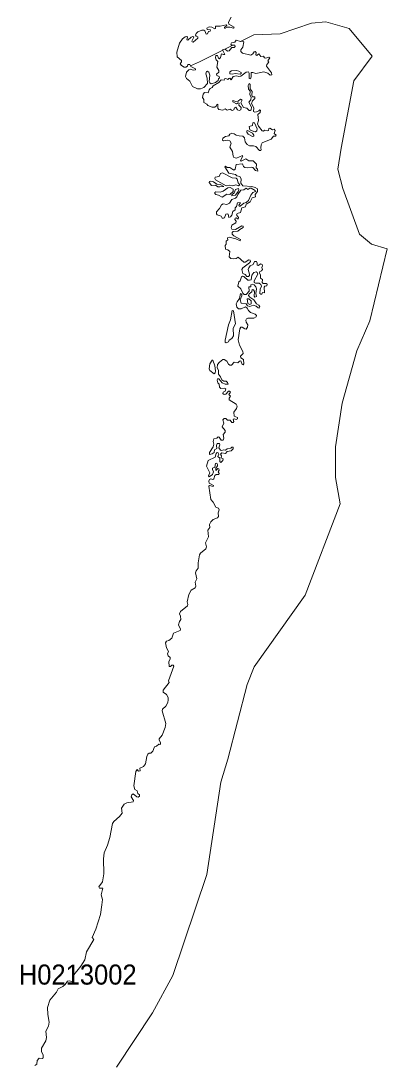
# Model space of a CAD drawing. Extents: x 369010 to 739155, y 6377141 to 6616555.
# Drawn here: x 527270 to 529092, y 6433590 to 6438792 of the extents above; entities that cross this region are included whole.
import ezdxf
from ezdxf.enums import TextEntityAlignment as Align

# ---------------------------------------------------------------- set-up
doc = ezdxf.new("R2010")
doc.units = 0
doc.header["$LTSCALE"] = 40
doc.layers.add('1', color=7, linetype='Continuous', lineweight=13)
doc.layers.add('2', color=7, linetype='Continuous')

msp = doc.modelspace()

# ---------------------------------------------------------------- linework, layer by layer
at = {"layer": '1'}
for points in [[(527745.26, 6433579.01), (527924.33, 6433849.77), (528025.78, 6434036.96), (528194.76, 6434539.43), (528264.44, 6434999.37), (528300.19, 6435114.72), (528395.69, 6435485.12), (528431.6, 6435573.99), (528684.33, 6435930.33), (528858.27, 6436385.63), (528835.76, 6436516.87), (528835.76, 6436670.46), (528869.36, 6436887.77), (528941.02, 6437147.28), (529006.73, 6437297.39), (529092.29, 6437655.37), (529014.67, 6437679.21), (528954.92, 6437729.02), (528871.34, 6437955.93), (528847.51, 6438053.58), (528864.39, 6438157.18), (528927.12, 6438492.66), (529018.64, 6438615.13), (528904.11, 6438754.49), (528786.77, 6438787.42), (528715.44, 6438780.14), (528559.87, 6438727.67), (528429.61, 6438722.71), (528363.74, 6438689.61)], [(528237.96, 6438764.58), (528238.46, 6438754.32), (528235.31, 6438752.66), (528220.91, 6438760.61), (528206.35, 6438761.27), (528196.25, 6438754.82), (528196.58, 6438748.2), (528213.63, 6438746.71), (528211.65, 6438741.24), (528204.2, 6438737.93), (528199.4, 6438726.85), (528191.45, 6438726.18), (528185.83, 6438741.91), (528180.2, 6438745.71), (528170.44, 6438744.72), (528151.07, 6438736.61), (528142.3, 6438728.34), (528138.49, 6438721.05), (528141.97, 6438714.76), (528151.07, 6438711.62), (528149.91, 6438706.32), (528127.07, 6438686.13), (528122.11, 6438686.79), (528121.12, 6438690.77), (528130.55, 6438710.13), (528125.25, 6438713.94), (528117.64, 6438710.46), (528101.25, 6438695.9), (528095.3, 6438697.22), (528099.93, 6438711.29), (528095.3, 6438713.94), (528087.35, 6438712.28), (528074.11, 6438702.19), (528058.72, 6438680.5), (528045.81, 6438635.32), (528047.63, 6438612.32), (528068.82, 6438593.95), (528068.82, 6438587.33), (528062.86, 6438578.22), (528069.97, 6438568.79), (528082.39, 6438560.85), (528091.49, 6438560.85), (528098.77, 6438566.8), (528101.59, 6438574.42), (528110.36, 6438574.42), (528114.83, 6438567.47), (528158.68, 6438586.83), (528274.87, 6438645.09), (528275.7, 6438648.89), (528285.63, 6438650.55), (528325.35, 6438670.41), (528325.35, 6438670.41), (528318.89, 6438670.41), (528315.42, 6438676.37), (528318.89, 6438681.66), (528334.78, 6438685.8), (528340.74, 6438695.23), (528363.74, 6438689.61), (528429.61, 6438722.71), (528559.87, 6438727.67), (528715.44, 6438780.14), (528786.77, 6438787.42), (528904.11, 6438754.49), (529018.64, 6438615.13), (528927.12, 6438492.66), (528864.39, 6438157.18), (528847.51, 6438053.58), (528871.34, 6437955.93), (528954.92, 6437729.02), (529014.67, 6437679.21), (529092.29, 6437655.37), (529006.73, 6437297.39), (528941.02, 6437147.28), (528869.36, 6436887.77), (528835.76, 6436670.46), (528835.76, 6436516.87), (528858.27, 6436385.63), (528684.33, 6435930.33), (528431.6, 6435573.99), (528395.69, 6435485.12), (528300.19, 6435114.72), (528264.44, 6434999.37), (528194.76, 6434539.43), (528025.78, 6434036.96), (527924.33, 6433849.77), (527745.26, 6433579.01)], [(528316.74, 6438809.76), (528303.83, 6438784.61), (528305.32, 6438774.68), (528331.31, 6438759.62), (528327.83, 6438755.48), (528310.45, 6438760.61), (528296.88, 6438759.62), (528284.63, 6438754.49), (528283.31, 6438759.28), (528295.23, 6438769.38), (528291.25, 6438772.53), (528261.79, 6438764.91), (528237.96, 6438764.58)], [(528363.74, 6438689.61), (528364.07, 6438689.61), (528372.68, 6438690.93), (528379.63, 6438686.46), (528374.01, 6438660.31), (528363.91, 6438647.57), (528363.91, 6438638.47), (528373.01, 6438630.36), (528414.72, 6438621.42), (528423.82, 6438627.38), (528430.44, 6438637.8), (528436.73, 6438638.47), (528440.21, 6438633.67), (528439.54, 6438621.75), (528445.01, 6438619.27), (528454.11, 6438627.05), (528464.54, 6438613.81), (528478.11, 6438615.13), (528483.07, 6438607.52), (528488.86, 6438606.03), (528503.1, 6438611.32), (528508.06, 6438607.19), (528499.29, 6438593.28), (528504.26, 6438586.17), (528493.83, 6438575.08), (528493, 6438566.47), (528517.17, 6438533.04), (528518.16, 6438522.12), (528509.88, 6438521.79), (528499.29, 6438531.22), (528479.76, 6438537.84), (528439.88, 6438529.23), (528423.49, 6438534.7), (528415.71, 6438533.7), (528416.54, 6438513.51), (528413.4, 6438503.75), (528406.77, 6438505.07), (528406.77, 6438531.55), (528402.31, 6438538.17), (528391.71, 6438536.52), (528364.9, 6438516.33), (528354.14, 6438514.17), (528343.39, 6438518.31), (528326.67, 6438514.17), (528317.24, 6438497.79), (528310.62, 6438505.9), (528305.49, 6438505.4), (528300.52, 6438499.61), (528290.09, 6438504.41), (528284.14, 6438503.75), (528280.99, 6438496.13), (528266.76, 6438498.45), (528254.68, 6438485.21), (528227.53, 6438467.5), (528222.57, 6438459.89), (528212.14, 6438455.42), (528206.52, 6438447.97), (528202.71, 6438432.75), (528183.51, 6438434.57), (528177.06, 6438426.79), (528174.57, 6438409.74), (528180.2, 6438399.64), (528180.03, 6438384.75), (528195.76, 6438377.3), (528199.89, 6438369.69), (528222.57, 6438362.08), (528235.15, 6438362.08), (528241.77, 6438367.21), (528244.58, 6438374.32), (528250.7, 6438375.98), (528250.04, 6438357.61), (528254.35, 6438350.32), (528274.54, 6438347.01), (528285.96, 6438352.97), (528297.38, 6438347.51), (528311.61, 6438352.31), (528321.37, 6438346.02), (528329.15, 6438349.17), (528332.3, 6438358.93), (528338.92, 6438362.08), (528348.68, 6438347.84), (528356.63, 6438345.03), (528364.24, 6438349.17), (528365.73, 6438360.25), (528355.3, 6438371.84), (528356.63, 6438380.94), (528351.66, 6438383.26), (528342.72, 6438377.8), (528324.52, 6438388.22), (528325.35, 6438394.85), (528340.24, 6438389.88), (528351.66, 6438392.03), (528363.58, 6438401.47), (528369.21, 6438399.98), (528369.54, 6438392.69), (528364.24, 6438382.6), (528377.81, 6438359.59), (528393.87, 6438356.45), (528405.29, 6438345.69), (528411.24, 6438344.7)], [(528411.24, 6438344.7), (528415.38, 6438348.17), (528418.19, 6438361.41), (528403.96, 6438387.07), (528415.05, 6438397.99), (528415.71, 6438411.23), (528409.26, 6438422.65), (528410.25, 6438441.35), (528402.64, 6438452.27), (528401.48, 6438469.98), (528405.62, 6438479.75), (528410.58, 6438474.12), (528410.91, 6438453.27), (528420.35, 6438439.7), (528418.53, 6438421.99), (528422.66, 6438413.55), (528434.91, 6438413.22), (528434.58, 6438404.28), (528422.83, 6438394.18), (528417.2, 6438379.78), (528428.62, 6438358.6), (528427.63, 6438340.39), (528433.92, 6438336.92), (528442.52, 6438338.41), (528454.11, 6438342.88), (528458.58, 6438348.5), (528463.21, 6438347.01), (528460.73, 6438334.6), (528449.97, 6438324.84), (528452.29, 6438294.88), (528447.49, 6438278.83), (528453.12, 6438267.08), (528470.83, 6438243.41), (528475.96, 6438241.92), (528484.73, 6438246.55), (528495.82, 6438244.07), (528502.44, 6438246.22), (528503.59, 6438255.49), (528509.39, 6438256.98), (528521.97, 6438248.54), (528530.57, 6438251.68), (528534.88, 6438245.73), (528531.07, 6438231.16), (528540.34, 6438222.06), (528537.36, 6438216.6), (528527.26, 6438216.93), (528515.68, 6438203.03), (528471.16, 6438183.83), (528465.86, 6438174.06), (528464.87, 6438159.83), (528466.19, 6438149.4), (528463.54, 6438145.27), (528457.25, 6438146.26), (528439.88, 6438165.46), (528427.3, 6438169.59), (528407.11, 6438169.26), (528396.02, 6438175.22), (528386.25, 6438188.79), (528382.28, 6438209.32), (528374.34, 6438217.59), (528356.96, 6438218.25), (528340.57, 6438222.89), (528330.81, 6438229.51), (528319.06, 6438232.49), (528309.96, 6438227.36), (528304.99, 6438219.41), (528288.11, 6438215.6), (528275.86, 6438207.83), (528273.38, 6438197.4), (528277.85, 6438194.25), (528298.2, 6438198.06), (528310.29, 6438193.59), (528315.91, 6438181.68), (528309.96, 6438162.64), (528323.2, 6438141.13), (528326.01, 6438117.79), (528330.48, 6438110.34), (528342.39, 6438107.7), (528372.68, 6438120.44), (528375.33, 6438117.63), (528362.42, 6438096.44), (528367.05, 6438093.63), (528389.56, 6438103.72), (528403.63, 6438093.96), (528426.47, 6438093.96), (528442.19, 6438077.74), (528441.7, 6438060.36), (528447.99, 6438052.75), (528448.65, 6438043.65), (528438.39, 6438046.46), (528424.98, 6438061.69), (528415.22, 6438063.18), (528397.84, 6438058.87), (528384.6, 6438061.69), (528377.65, 6438066.49), (528372.18, 6438078.73), (528340.57, 6438076.91), (528335.61, 6438052.42), (528329.48, 6438048.78), (528309.79, 6438061.02)], [(528309.79, 6438061.02), (528296.05, 6438061.69), (528287.78, 6438067.15), (528285.13, 6438064.66), (528305.16, 6438033.22), (528337.76, 6438026.6), (528344.21, 6438020.48), (528359.94, 6438015.68), (528365.56, 6438004.92), (528363.91, 6437983.07), (528374.01, 6437970.49), (528419.68, 6437966.85), (528436.57, 6437961.72), (528447.82, 6437954.44), (528447.82, 6437941.86), (528436.73, 6437927.3), (528437.39, 6437915.71), (528421.5, 6437910.41), (528410.58, 6437890.06), (528391.71, 6437878.14), (528387.74, 6437864.74), (528370.36, 6437861.09), (528363.08, 6437837.26), (528346.37, 6437831.47), (528342.89, 6437825.51), (528352.99, 6437811.77), (528351.17, 6437803.83), (528341.4, 6437810.45), (528336.93, 6437808.96), (528335.28, 6437802.34), (528341.07, 6437794.73), (528339.91, 6437786.45), (528319.55, 6437773.38), (528316.74, 6437760.8), (528319.55, 6437754.51), (528338.75, 6437752.36), (528369.7, 6437770.9), (528376.49, 6437768.74), (528376.49, 6437762.62), (528359.11, 6437752.86), (528349.35, 6437743.42), (528326.84, 6437742.26), (528321.71, 6437738.29), (528321.71, 6437729.68), (528328.99, 6437721.57), (528362.42, 6437702.71), (528362.09, 6437695.59), (528338.92, 6437706.35), (528306.65, 6437714.29), (528299.69, 6437713.3), (528297.54, 6437708.5), (528299.69, 6437700.89), (528290.92, 6437693.77), (528292.41, 6437680.03), (528285.96, 6437672.42), (528287.78, 6437654.88), (528300.02, 6437650.9), (528309.13, 6437642.63), (528306.31, 6437615.82), (528315.25, 6437608.7), (528326.17, 6437605.72), (528341.4, 6437608.54), (528350.83, 6437614.49), (528378.97, 6437589.01), (528385.92, 6437589.34), (528404.13, 6437601.75), (528411.24, 6437600.26), (528412.07, 6437593.81), (528407.27, 6437585.86), (528374.01, 6437561.86), (528370.36, 6437552.43), (528375.16, 6437532.9), (528385.59, 6437528.93), (528394.36, 6437518.5), (528402.31, 6437518), (528406.94, 6437522.8), (528408.43, 6437530.42), (528401.48, 6437552.43), (528404.13, 6437561.53), (528410.25, 6437570.64), (528425.81, 6437578.91), (528433.42, 6437592.65), (528442.03, 6437593.47), (528446.16, 6437585.53), (528446.16, 6437574.94), (528451.13, 6437573.45), (528464.2, 6437581.06), (528470.33, 6437577.75), (528472.15, 6437570.64), (528469, 6437562.53), (528471.82, 6437553.92), (528467.51, 6437546.97), (528459.57, 6437542.67), (528457.75, 6437536.87), (528462.72, 6437524.96), (528462.05, 6437510.06), (528471.82, 6437502.78), (528470.66, 6437488.71), (528476.12, 6437482.92), (528491.02, 6437482.92)], [(528491.02, 6437482.92), (528494.99, 6437479.94), (528494.33, 6437472.49), (528484.56, 6437469.51), (528480.92, 6437464.88), (528481.91, 6437437.24), (528472.81, 6437438.07), (528468.51, 6437429.63), (528463.87, 6437429.96), (528459.57, 6437434.43), (528461.23, 6437454.62), (528467.02, 6437470.51), (528464.87, 6437479.28), (528456.59, 6437485.4), (528438.06, 6437485.07), (528430.94, 6437488.71), (528430.44, 6437497.48), (528448.65, 6437530.75), (528446, 6437538.03), (528440.37, 6437542.33), (528429.45, 6437538.03), (528419.19, 6437524.13), (528415.55, 6437502.45), (528408.1, 6437499.3), (528399.99, 6437500.3), (528380.13, 6437518.83), (528373.67, 6437519.16), (528367.88, 6437516.18), (528362.09, 6437496.65), (528353.98, 6437492.02), (528350.34, 6437470.67), (528364.57, 6437457.1), (528374.01, 6437434.76), (528381.95, 6437428.96), (528391.38, 6437428.96), (528405.78, 6437444.85), (528405.12, 6437466.53), (528413.73, 6437467.36), (528414.88, 6437476.79), (528421.84, 6437479.94), (528430.77, 6437476.79), (528439.21, 6437467.36), (528443.19, 6437456.11), (528439.54, 6437433.27), (528442.03, 6437418.04), (528434.41, 6437415.23), (528431.27, 6437420.52), (528432.26, 6437443.69), (528427.3, 6437452.47), (528421.34, 6437453.29), (528418.86, 6437441.71), (528405.45, 6437432.6), (528402.97, 6437423.5), (528409.42, 6437415.23), (528429.12, 6437401.49), (528443.19, 6437381.8), (528454.44, 6437376), (528458.74, 6437367.73), (528456.26, 6437361.27), (528450.47, 6437361.6), (528440.21, 6437369.88), (528425.48, 6437374.68), (528409.09, 6437369.55), (528398.33, 6437372.36), (528390.72, 6437381.8), (528365.73, 6437386.1), (528362.09, 6437401.82), (528370.03, 6437422.67), (528368.87, 6437428.14), (528362.42, 6437433.27), (528357.29, 6437408.28), (528345.7, 6437392.39), (528342.06, 6437381.8), (528344.71, 6437364.91), (528352.99, 6437356.8), (528366.39, 6437356.8), (528387.74, 6437366.9), (528396.02, 6437361.11), (528402.14, 6437348.53), (528413.06, 6437338.27), (528435.57, 6437330.49), (528442.69, 6437323.54), (528441.37, 6437317.08), (528428.95, 6437311.29), (528399.66, 6437311.29), (528392.38, 6437307.32), (528389.56, 6437300.37), (528390.89, 6437290.6), (528399, 6437277.2), (528397.84, 6437266.27), (528391.71, 6437255.85), (528384.1, 6437257.17), (528370.7, 6437266.27), (528365.23, 6437266.27), (528359.44, 6437257.34), (528350.83, 6437202.55), (528358.78, 6437176.4), (528374.34, 6437144.3), (528375.66, 6437135.53), (528362.42, 6437121.79)], [(528362.42, 6437121.79), (528364.9, 6437112.69), (528377.15, 6437104.41), (528380.13, 6437082.56), (528376.16, 6437078.76), (528371.36, 6437080.41), (528364.24, 6437098.29), (528357.62, 6437096.8), (528350.34, 6437088.36), (528331.64, 6437092), (528317.4, 6437076.77), (528310.62, 6437077.27), (528304, 6437081.9), (528295.06, 6437095.97), (528281.49, 6437104.41), (528274.7, 6437104.74), (528257.66, 6437091.67), (528248.55, 6437079.75), (528246.4, 6437063.03), (528252.86, 6437051.45), (528253.35, 6437031.92), (528264.11, 6437019.18), (528270.07, 6437003.29), (528279.83, 6436997.16), (528291.75, 6436996.34), (528299.03, 6436989.88), (528301.85, 6436982.76), (528287.45, 6436982.6), (528271.39, 6436988.06), (528255.17, 6437007.76), (528249.05, 6437008.09), (528246.4, 6437002.29), (528249.38, 6436989.22), (528256.5, 6436982.27), (528258.65, 6436966.71), (528265.6, 6436959.93), (528283.81, 6436962.08), (528289.6, 6436958.1), (528285.96, 6436946.35), (528276.19, 6436942.05), (528275.03, 6436934.93), (528282.32, 6436929.8), (528289.6, 6436932.29), (528302.51, 6436946.85), (528308.8, 6436947.84), (528312.77, 6436942.55), (528305.16, 6436930.96), (528313.43, 6436922.85), (528306.15, 6436912.76), (528306.48, 6436903.65), (528341.07, 6436882.97), (528345.7, 6436872.87), (528342.39, 6436860.95), (528330.15, 6436841.76), (528330.81, 6436823.38), (528348.19, 6436815.77), (528347.86, 6436808.49), (528342.06, 6436806.01), (528331.47, 6436809.81), (528326.17, 6436807.66), (528329.32, 6436795.75), (528326.17, 6436790.61), (528320.38, 6436791.77), (528311.28, 6436802.03), (528299.03, 6436802.7), (528289.43, 6436811.3), (528281.65, 6436811.63), (528275.36, 6436804.52), (528279.67, 6436787.14), (528272.55, 6436768.93), (528287.45, 6436751.89), (528287.45, 6436743.28), (528276.85, 6436730.54), (528280.5, 6436712.83), (528276.52, 6436703.39), (528267.09, 6436703.06), (528256.83, 6436718.62), (528251.53, 6436719.61), (528245.74, 6436713.16), (528230.84, 6436710.01), (528227.53, 6436696.94), (528230.51, 6436683.53), (528227.53, 6436669.3), (528209.49, 6436640.83), (528209.16, 6436631.23), (528222.07, 6436634.21), (528231.51, 6436640.83), (528233, 6436654.07), (528245.24, 6436662.18), (528243.59, 6436675.92), (528247.23, 6436685.69), (528257.66, 6436686.35), (528260.8, 6436679.89), (528255.5, 6436665.33), (528264.11, 6436653.41), (528270.23, 6436650.93), (528278.67, 6436655.56), (528287.78, 6436652.42), (528296.71, 6436659.54), (528315.25, 6436662.51)], [(528315.25, 6436662.51), (528319.89, 6436667.98), (528326.17, 6436668.31), (528326.17, 6436659.54), (528315.91, 6436650.43), (528297.21, 6436646.63), (528289.1, 6436637.03), (528270.4, 6436640.67), (528262.79, 6436633.06), (528268.08, 6436625.11), (528266.76, 6436615.02), (528276.52, 6436609.55), (528274.7, 6436601.94), (528264.94, 6436592.51), (528259.81, 6436596.98), (528260.47, 6436612.86), (528250.37, 6436621.97), (528255.01, 6436633.55), (528251.86, 6436640.01), (528246.07, 6436641.83), (528241.6, 6436636.37), (528236.97, 6436617.99), (528202.87, 6436601.94), (528193.61, 6436574.14), (528210.82, 6436539.71), (528203.7, 6436525.48), (528206.85, 6436519.68), (528223.56, 6436532.1), (528228.03, 6436545.83), (528223.56, 6436556.26), (528223.89, 6436564.21), (528234.49, 6436569), (528238.79, 6436586.71), (528245.41, 6436587.87), (528248.88, 6436582.08), (528248.22, 6436575.13), (528239.62, 6436562.88), (528239.62, 6436552.62), (528249.71, 6436562.22), (528255.5, 6436559.9), (528256.17, 6436553.12), (528251.2, 6436545.5), (528256.17, 6436537.23), (528255.5, 6436532.43), (528242.1, 6436532.1), (528234.82, 6436527.3), (528230.84, 6436510.25), (528226.04, 6436506.44), (528215.62, 6436510.25), (528208.67, 6436507.11), (528204.69, 6436499.49), (528207.67, 6436489.4), (528228.03, 6436477.81), (528226.21, 6436473.01), (528208.67, 6436477.32), (528205.19, 6436474.5), (528215.29, 6436408.14), (528227.53, 6436394.4), (528239.78, 6436369.08), (528254.01, 6436363.95), (528256.5, 6436356.66), (528251.53, 6436341.44), (528253.35, 6436322.74), (528248.55, 6436316.61), (528226.87, 6436307.84), (528214.96, 6436296.92), (528208, 6436283.18), (528209.83, 6436268.45), (528200.39, 6436254.88), (528203.7, 6436222.27), (528188.48, 6436191.66), (528193.61, 6436171.3), (528189.96, 6436162.2), (528163.15, 6436139.69), (528159.02, 6436131.08), (528151.57, 6436091.53), (528153.06, 6436066.2), (528142.47, 6436052.47), (528139.49, 6436041.87), (528146.11, 6436011.59), (528136.67, 6435995.7), (528140.98, 6435976.34), (528137.33, 6435967.73), (528118.14, 6435955.32), (528105.23, 6435933.64), (528098.28, 6435897.39), (528101.59, 6435884.81), (528098.61, 6435878.19), (528064.18, 6435849.72), (528059.22, 6435837.97), (528064.18, 6435826.89), (528065.34, 6435810.17), (528059.05, 6435800.4), (528054.42, 6435783.03), (528064.18, 6435761.68), (528062.03, 6435755.06), (528029.09, 6435741.65), (528020.82, 6435716), (528005.59, 6435705.07), (527994.34, 6435701.1)], [(527994.34, 6435701.1), (527989.54, 6435694.15), (527994.01, 6435667.84), (528004.1, 6435650.79), (528000.13, 6435638.38), (528002.61, 6435627.95), (528012.71, 6435620.34), (528013.04, 6435612.72), (528006.26, 6435600.14), (528008.74, 6435575.82), (528013.87, 6435575.15), (528021.81, 6435582.93), (528028.27, 6435581.61), (528030.42, 6435577.14), (528005.1, 6435503.32), (528007.74, 6435495.71), (527978.78, 6435458.47), (527978.45, 6435447.55), (527994.67, 6435436.3), (528002.28, 6435421.4), (528002.95, 6435409.15), (528001.12, 6435396.41), (527991.03, 6435378.04), (527975.47, 6435362.32), (527972.99, 6435354.37), (527991.69, 6435292.14), (527987.72, 6435271.45), (527972.49, 6435233.88), (527958.76, 6435215.02), (527958.42, 6435208.4), (527965.71, 6435196.15), (527965.21, 6435189.69), (527962.4, 6435186.38), (527956.6, 6435188.87), (527945.68, 6435178.77), (527935.59, 6435175.13), (527926.98, 6435153.78), (527917.21, 6435143.19), (527908.44, 6435143.68), (527901.99, 6435138.55), (527896.86, 6435126.97), (527890.4, 6435090.72), (527880.8, 6435076.99), (527862.76, 6435068.71), (527863.59, 6435055.64), (527855.48, 6435054.15), (527848.7, 6435062.09), (527841.41, 6435051.66), (527831.65, 6434981.33), (527836.78, 6434962.62), (527849.03, 6434956.33), (527851.84, 6434942.93), (527860.94, 6434935.65), (527860.28, 6434929.19), (527854.49, 6434924.56), (527847.87, 6434925.88), (527829, 6434940.45), (527821.55, 6434936.14), (527819.73, 6434927.04), (527831.32, 6434908.5), (527829, 6434902.05), (527796.89, 6434895.93), (527784.15, 6434889.3), (527770.41, 6434869.78), (527773.56, 6434844.45), (527760.98, 6434827.74), (527733.5, 6434803.9), (527726.22, 6434793.31), (527712.82, 6434724.46), (527701.23, 6434684.74), (527684.85, 6434647.34), (527680.54, 6434616.89), (527683.36, 6434541.91), (527675.91, 6434503.52), (527658.37, 6434477.53), (527660.68, 6434471.74), (527677.23, 6434471.41), (527670.12, 6434438.64), (527675.91, 6434414.8), (527673.76, 6434387.99), (527665.65, 6434340.49), (527643.14, 6434266.35), (527625.1, 6434225.3), (527632.38, 6434215.54), (527597.29, 6434154.14), (527587.86, 6434114.25), (527568.33, 6434082.31), (527526.96, 6434030.5), (527530.93, 6434008.49), (527525.8, 6434004.02), (527511.4, 6434010.15), (527502.63, 6434008.82), (527491.04, 6433990.62), (527479.79, 6433981.18), (527456.29, 6433969.6), (527447.68, 6433954.04), (527415.08, 6433913.49), (527402.99, 6433876.92), (527403.82, 6433842.16), (527411.1, 6433804.43)], [(527411.1, 6433804.43), (527407.79, 6433784.23), (527394.06, 6433758.75), (527397.7, 6433727.3), (527393.56, 6433711.41), (527372.54, 6433674.51), (527372.21, 6433656.96), (527380.98, 6433638.92), (527380.32, 6433625.85), (527376.68, 6433622.21), (527361.78, 6433624.03), (527351.69, 6433613.27), (527349.87, 6433595.06), (527339.27, 6433587.95)]]:
    msp.add_lwpolyline(points, dxfattribs=at)
for points in [[(528274.87, 6438645.09), (528158.68, 6438586.83), (528114.83, 6438567.47), (528116.48, 6438564.98), (528139.49, 6438552.57), (528138.82, 6438548.27), (528127.4, 6438546.28), (528114.83, 6438550.75), (528105.72, 6438547.94), (528094.3, 6438536.19), (528089.34, 6438514.84), (528094.97, 6438504.41), (528111.35, 6438490.84), (528124.59, 6438464.85), (528149.25, 6438453.6), (528163.98, 6438453.93), (528180.7, 6438459.89), (528198.07, 6438479.75), (528197.08, 6438505.9), (528189.96, 6438527.08), (528193.77, 6438539.33), (528197.41, 6438541.98), (528205.36, 6438535.52), (528210.16, 6438521.46), (528206.35, 6438490.51), (528209.83, 6438482.23), (528216.45, 6438477.93), (528239.12, 6438485.04), (528251.37, 6438494.98), (528252.69, 6438502.75), (528257.82, 6438508.22), (528257.49, 6438513.84), (528245.41, 6438519.8), (528243.59, 6438526.75), (528255.5, 6438535.36), (528255.17, 6438544.46), (528244.75, 6438561.51), (528250.54, 6438590.14), (528241.93, 6438597.75), (528238.79, 6438606.86), (528240.94, 6438619.6), (528248.55, 6438619.6), (528253.02, 6438605.37), (528257.99, 6438603.38), (528264.11, 6438610), (528269.08, 6438627.05), (528279.17, 6438623.41), (528284.8, 6438624.56), (528274.37, 6438643.6)], [(528325.35, 6438670.41), (528325.35, 6438670.41), (528285.63, 6438650.55), (528287.12, 6438650.71), (528298.37, 6438641.28), (528306.98, 6438641.94), (528319.89, 6438659.65), (528331.8, 6438659.65), (528336.93, 6438663.62), (528334.45, 6438670.57)], [(528361.1, 6438525.76), (528365.73, 6438528.9), (528365.73, 6438533.7), (528354.64, 6438540.65), (528342.72, 6438544.46), (528318.06, 6438543.14), (528309.96, 6438537.84), (528309.29, 6438527.41), (528321.04, 6438525.43), (528336.77, 6438528.9)], [(528428.46, 6438239.93), (528437.89, 6438239.6), (528443.52, 6438243.41), (528445.17, 6438253.5), (528431.93, 6438283.46), (528426.8, 6438285.12), (528424.32, 6438283.13), (528423.33, 6438270.55), (528406.61, 6438265.26), (528409.75, 6438249.37)], [(528422.99, 6438214.94), (528428.95, 6438217.59), (528429.28, 6438222.22), (528422.33, 6438231.99), (528397.84, 6438246.22), (528395.02, 6438244.4), (528395.19, 6438238.11), (528400.32, 6438227.69)], [(528353.65, 6437970.49), (528359.77, 6437974.13), (528350.83, 6437985.72), (528346.53, 6438002.77), (528340.57, 6438008.06), (528321.71, 6438009.55), (528273.71, 6438034.21), (528263.45, 6438031.73), (528257.32, 6438017.16), (528237.46, 6438013.19), (528234.82, 6438006.24), (528238.79, 6438000.12), (528292.41, 6437970), (528309.13, 6437973.8), (528325.02, 6437970), (528339.58, 6437974.13)], [(528260.3, 6437964.2), (528279.5, 6437966.19), (528262.29, 6437977.28), (528245.74, 6437978.11), (528228.69, 6437990.02), (528214.62, 6437993.66), (528208, 6437992.17), (528206.68, 6437986.05), (528218.27, 6437971.98), (528238.79, 6437972.64), (528250.7, 6437965.03)], [(528311.28, 6437961.06), (528300.02, 6437959.9), (528276.85, 6437944.01), (528261.63, 6437938.55), (528239.95, 6437940.7), (528235.48, 6437937.06), (528235.15, 6437931.27), (528240.94, 6437926.63), (528253.68, 6437923.66), (528272.55, 6437913.56), (528295.39, 6437927.63), (528309.79, 6437926.63), (528327.17, 6437942.52), (528326.17, 6437953.78)], [(528390.72, 6437958.91), (528379.8, 6437949.8), (528364.24, 6437948.65), (528349.35, 6437926.97), (528344.71, 6437914.39), (528338.42, 6437908.43), (528319.72, 6437901.97), (528307.64, 6437884.27), (528295.06, 6437876.98), (528277.19, 6437879.47), (528268.25, 6437874.5), (528258.32, 6437856.63), (528243.92, 6437840.08), (528244.25, 6437830.64), (528247.56, 6437825.51), (528266.1, 6437819.39), (528272.22, 6437808.96), (528278.67, 6437808.63), (528283.81, 6437810.78), (528290.26, 6437828.49), (528297.21, 6437831.3), (528300.85, 6437829.15), (528305.16, 6437812.93), (528313.1, 6437815.42), (528319.72, 6437823.69), (528325.35, 6437842.23), (528336.27, 6437850.5), (528336.93, 6437860.43), (528342.89, 6437866.23), (528348.19, 6437884.6), (528361.26, 6437887.58), (528360.6, 6437881.29), (528353.98, 6437873.34), (528356.3, 6437868.71), (528361.92, 6437868.71), (528378.97, 6437883.93), (528390.72, 6437887.58), (528402.64, 6437896.84), (528414.55, 6437924.15), (528424.65, 6437936.07), (528437.39, 6437942.19), (528436.57, 6437946.83), (528416.04, 6437957.75), (528409.75, 6437957.75), (528399.66, 6437951.29)], [(528352.99, 6437956.43), (528337.76, 6437951.63), (528330.81, 6437934.58), (528319.22, 6437924.81), (528320.38, 6437920.18), (528338.75, 6437924.15), (528350.5, 6437941.03), (528354.48, 6437950.63)], [(528409.42, 6437378.98), (528415.55, 6437381.46), (528415.22, 6437396.69), (528404.46, 6437406.46), (528396.35, 6437407.12), (528398.67, 6437384.44)], [(528321.87, 6437349.69), (528313.1, 6437303.18), (528303.33, 6437277.86), (528286.29, 6437201.4), (528286.29, 6437190.97), (528290.92, 6437187.33), (528302.51, 6437192.46), (528306.31, 6437200.4), (528319.22, 6437210.17), (528328, 6437222.91), (528326.51, 6437261.14), (528337.43, 6437282.33), (528327.5, 6437347.37)], [(528232, 6437033.74), (528237.3, 6437039.2), (528237.8, 6437048.3), (528235.15, 6437073.3), (528225.88, 6437101.43), (528221.41, 6437100.77), (528210.49, 6437083.39), (528207.67, 6437058.4), (528210.49, 6437049.3)]]:
    msp.add_lwpolyline(points, close=True, dxfattribs=at)

# ---------------------------------------------------------------- texts
at = {"layer": '2', "width": 0.95}
msp.add_text('H0213002', height=100, dxfattribs=at).set_placement((527553.11, 6433990.97), align=Align.CENTER)

doc.saveas('drawing.dxf')
